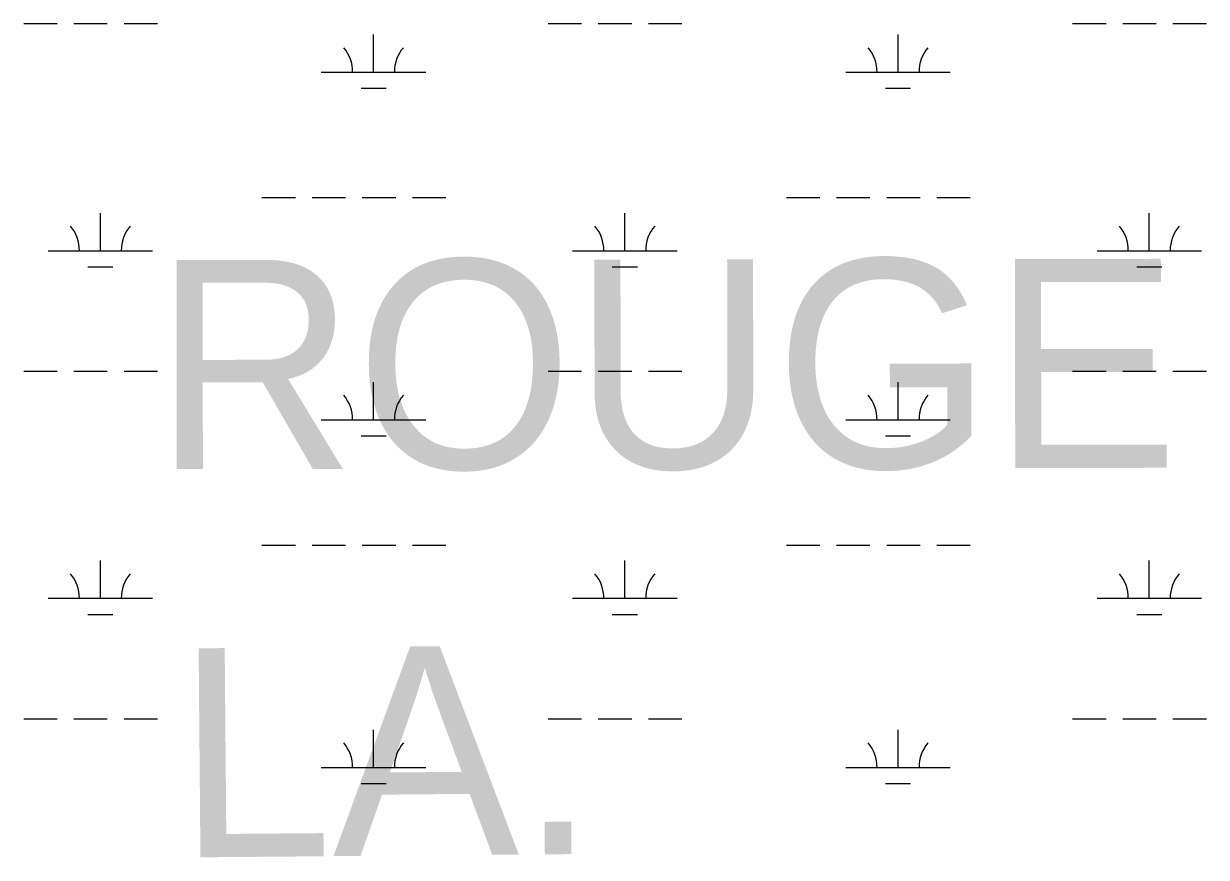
# Model space of a CAD drawing. Extents: x 3281947 to 3319794, y 715894 to 741249.
# Drawn here: x 3309468 to 3310600, y 734570 to 735368 of the extents above; entities that cross this region are included whole.
import ezdxf

# ---------------------------------------------------------------- set-up
doc = ezdxf.new("R2010")
doc.units = 0
doc.layers.add('V-TOPO-GNAM-IDEN', color=7, linetype='Continuous')
doc.layers.add('V-WETL-SWMP', color=7, linetype='Continuous')

msp = doc.modelspace()

# ---------------------------------------------------------------- linework, layer by layer
at = {"layer": 'V-WETL-SWMP'}
for p, q in [((3309468.2, 735367.7), (3309500.2, 735367.7)), ((3309516.2, 735367.7), (3309548.2, 735367.7)), ((3309564.2, 735367.7), (3309596.2, 735367.7)), ((3309970.1, 735367.7), (3310002.1, 735367.7)), ((3310018.1, 735367.7), (3310050.1, 735367.7)), ((3310066.1, 735367.7), (3310098.1, 735367.7)), ((3310472, 735367.7), (3310504, 735367.7)), ((3310520, 735367.7), (3310552, 735367.7)), ((3310568, 735367.7), (3310600, 735367.7)), ((3309803, 735321.3), (3309803, 735357.3)), ((3310304.9, 735321.3), (3310304.9, 735357.3)), ((3309753, 735321.3), (3309853, 735321.3)), ((3310254.9, 735321.3), (3310354.9, 735321.3)), ((3309791, 735305.8), (3309815, 735305.8)), ((3310292.9, 735305.8), (3310316.9, 735305.8)), ((3309696.2, 735201.2), (3309728.2, 735201.2)), ((3309744.2, 735201.2), (3309776.2, 735201.2)), ((3309792.2, 735201.2), (3309824.2, 735201.2)), ((3309840.2, 735201.2), (3309872.2, 735201.2)), ((3310198.1, 735201.2), (3310230.1, 735201.2)), ((3310246.1, 735201.2), (3310278.1, 735201.2)), ((3310294.1, 735201.2), (3310326.1, 735201.2)), ((3310342.1, 735201.2), (3310374.1, 735201.2)), ((3309541.6, 735150.4), (3309541.6, 735186.4)), ((3310043.5, 735150.4), (3310043.5, 735186.4)), ((3310545.4, 735150.4), (3310545.4, 735186.4)), ((3309491.6, 735150.4), (3309591.6, 735150.4)), ((3309993.5, 735150.4), (3310093.5, 735150.4)), ((3310495.4, 735150.4), (3310595.4, 735150.4)), ((3309529.6, 735135), (3309553.6, 735135)), ((3310031.5, 735135), (3310055.5, 735135)), ((3310533.4, 735135), (3310557.4, 735135)), ((3309468.2, 735035), (3309500.2, 735035)), ((3309516.2, 735035), (3309548.2, 735035)), ((3309564.2, 735035), (3309596.2, 735035)), ((3309803, 734988.6), (3309803, 735024.6)), ((3309970.1, 735035), (3310002.1, 735035)), ((3310018.1, 735035), (3310050.1, 735035)), ((3310066.1, 735035), (3310098.1, 735035)), ((3310304.9, 734988.6), (3310304.9, 735024.6)), ((3310472, 735035), (3310504, 735035)), ((3310520, 735035), (3310552, 735035)), ((3310568, 735035), (3310600, 735035)), ((3309753, 734988.6), (3309853, 734988.6)), ((3310254.9, 734988.6), (3310354.9, 734988.6)), ((3309791, 734973.1), (3309815, 734973.1)), ((3310292.9, 734973.1), (3310316.9, 734973.1)), ((3309696.2, 734868.5), (3309728.2, 734868.5)), ((3309744.2, 734868.5), (3309776.2, 734868.5)), ((3309792.2, 734868.5), (3309824.2, 734868.5)), ((3309840.2, 734868.5), (3309872.2, 734868.5)), ((3310198.1, 734868.5), (3310230.1, 734868.5)), ((3310246.1, 734868.5), (3310278.1, 734868.5)), ((3310294.1, 734868.5), (3310326.1, 734868.5)), ((3310342.1, 734868.5), (3310374.1, 734868.5)), ((3309541.6, 734817.8), (3309541.6, 734853.8)), ((3310043.5, 734817.8), (3310043.5, 734853.8)), ((3310545.4, 734817.8), (3310545.4, 734853.8)), ((3309491.6, 734817.8), (3309591.6, 734817.8)), ((3309993.5, 734817.8), (3310093.5, 734817.8)), ((3310495.4, 734817.8), (3310595.4, 734817.8)), ((3309529.6, 734802.3), (3309553.6, 734802.3)), ((3310031.5, 734802.3), (3310055.5, 734802.3)), ((3310533.4, 734802.3), (3310557.4, 734802.3)), ((3309468.2, 734702.3), (3309500.2, 734702.3)), ((3309516.2, 734702.3), (3309548.2, 734702.3)), ((3309564.2, 734702.3), (3309596.2, 734702.3)), ((3309970.1, 734702.3), (3310002.1, 734702.3)), ((3310018.1, 734702.3), (3310050.1, 734702.3)), ((3310066.1, 734702.3), (3310098.1, 734702.3)), ((3310472, 734702.3), (3310504, 734702.3)), ((3310520, 734702.3), (3310552, 734702.3)), ((3310568, 734702.3), (3310600, 734702.3)), ((3309803, 734655.9), (3309803, 734691.9)), ((3310304.9, 734655.9), (3310304.9, 734691.9)), ((3309753, 734655.9), (3309853, 734655.9)), ((3310254.9, 734655.9), (3310354.9, 734655.9)), ((3309791, 734640.5), (3309815, 734640.5)), ((3310292.9, 734640.5), (3310316.9, 734640.5))]:
    msp.add_line(p, q, dxfattribs=at)
for centre, start, end in [((3309747.8, 735321.7), 359.2282, 40.7718), ((3309858.2, 735321.7), 139.2282, 180.7718), ((3310249.7, 735321.7), 359.2282, 40.7718), ((3310360.2, 735321.7), 139.2282, 180.7718), ((3309486.3, 735150.9), 359.2282, 40.7718), ((3309596.8, 735150.9), 139.2282, 180.7718), ((3309988.2, 735150.9), 359.2282, 40.7718), ((3310098.7, 735150.9), 139.2282, 180.7718), ((3310490.1, 735150.9), 359.2282, 40.7718), ((3310600.6, 735150.9), 139.2282, 180.7718), ((3309747.8, 734989.1), 359.2282, 40.7718), ((3309858.2, 734989.1), 139.2282, 180.7718), ((3310249.7, 734989.1), 359.2282, 40.7718), ((3310360.2, 734989.1), 139.2282, 180.7718), ((3309486.3, 734818.2), 359.2282, 40.7718), ((3309596.8, 734818.2), 139.2282, 180.7718), ((3309988.2, 734818.2), 359.2282, 40.7718), ((3310098.7, 734818.2), 139.2282, 180.7718), ((3310490.1, 734818.2), 359.2282, 40.7718), ((3310600.6, 734818.2), 139.2282, 180.7718), ((3309747.8, 734656.4), 359.2282, 40.7718), ((3309858.2, 734656.4), 139.2282, 180.7718), ((3310249.7, 734656.4), 359.2282, 40.7718), ((3310360.2, 734656.4), 139.2282, 180.7718)]:
    msp.add_arc(centre, 35.2, start, end, dxfattribs=at)

# ---------------------------------------------------------------- texts
at = {"layer": 'V-TOPO-GNAM-IDEN'}
for s, rotation, p in [('ROUGE', 0.0736, (3309592.8, 734941.4)), ('LA.', 0.4943, (3309615.4, 734569.7))]:
    msp.add_text(s, height=200, rotation=rotation, dxfattribs=at).set_placement(p)

doc.saveas('drawing.dxf')
